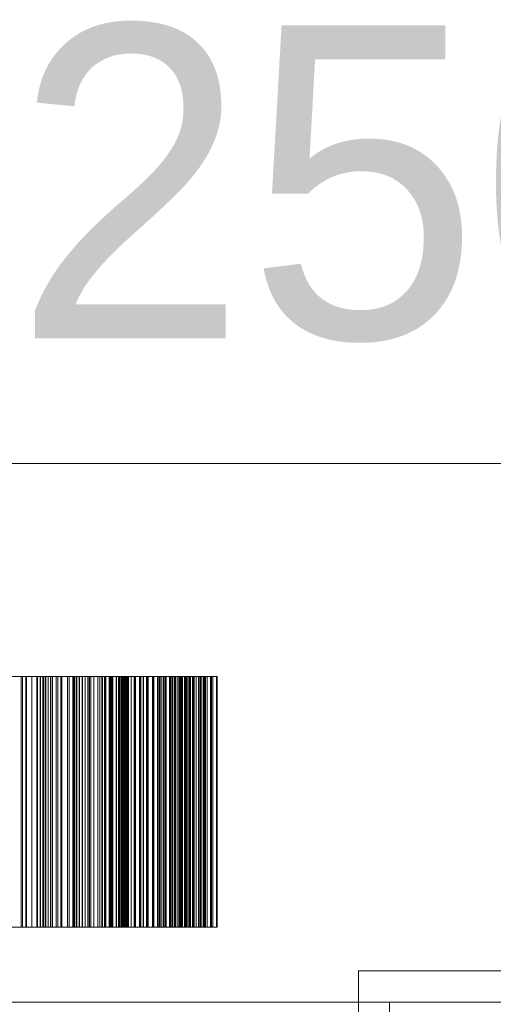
# Model space of a CAD drawing. Header units: millimetres. Extents: x -4395 to 65662, y -65530 to 6847.
# Tile 747 of 1034: x 25505 to 25883, y -17512 to -16726. Entities that reach past the tile are written whole.
import ezdxf

# ---------------------------------------------------------------- set-up
doc = ezdxf.new("R2010")
doc.units = ezdxf.units.MM
doc.layers.add('COTAS_P', color=1, linetype='Continuous', lineweight=0)
doc.layers.add('superior_briquetadora', color=7, linetype='Continuous', lineweight=0)
doc.dimstyles.new('R19_100', dxfattribs={"dimtxt": 250, "dimasz": 150, "dimexe": 150, "dimexo": 80, "dimgap": 100, "dimtad": 1, "dimtih": 1, "dimtoh": 1, "dimdsep": 46, "dimcen": 0.09, "dimadec": 0, "dimazin": 0, "dimtfac": 1, "dimtdec": 4, "dimtofl": 0, "dimtmove": 0, "dimatfit": 3, "dimfxl": 1, "dimtolj": 1, "dimtzin": 0, "dimarcsym": 0})

# ---------------------------------------------------------------- blocks, each defined once
blk = doc.blocks.new('DIM_R33_31')
at = {"layer": 'COTAS_P'}
for p, q in [((24250.07, -17080), (24400.07, -17035)), ((26750.07, -17080), (26600.07, -17035)), ((24250.07, -17980), (24250.07, -17080)), ((24250.07, -17080), (26750.07, -17080)), ((24250.07, -17080), (24400.07, -17125)), ((26750.07, -17080), (26600.07, -17125)), ((26750.07, -17980), (26750.07, -17080))]:
    blk.add_line(p, q, dxfattribs=at)
blk.add_text('2500 P', height=250, dxfattribs=at).set_placement((25500.07, -16980))

msp = doc.modelspace()

# ---------------------------------------------------------------- linework, layer by layer
at = {"layer": 'superior_briquetadora'}
for p, q in [((25492.997, -17250), (25506.87, -17250)), ((25509.525, -17250), (25495.416, -17250)), ((25501.589, -17250), (25505.661, -17250)), ((25505.661, -17250), (25505.661, -17450)), ((25505.661, -17250), (25509.893, -17250)), ((25506.87, -17250), (25521.078, -17250)), ((25506.87, -17450), (25506.87, -17250)), ((25523.697, -17250), (25509.525, -17250)), ((25509.525, -17450), (25509.525, -17250)), ((25509.893, -17250), (25509.893, -17450)), ((25509.893, -17250), (25514.27, -17250)), ((25514.27, -17250), (25514.27, -17450)), ((25514.27, -17250), (25518.779, -17250)), ((25518.357, -17250), (25518.357, -17450)), ((25520.813, -17250), (25518.357, -17250)), ((25518.357, -17250), (25525.322, -17250)), ((25518.779, -17250), (25518.779, -17450)), ((25518.779, -17250), (25523.412, -17250)), ((25520.813, -17250), (25520.813, -17450)), ((25523.091, -17250), (25520.813, -17250)), ((25521.078, -17250), (25535.077, -17250)), ((25521.078, -17450), (25521.078, -17250)), ((25523.091, -17250), (25523.091, -17450)), ((25525.21, -17250), (25523.091, -17250)), ((25523.412, -17250), (25523.412, -17450)), ((25523.412, -17250), (25530.719, -17250)), ((25537.388, -17250), (25523.697, -17250)), ((25523.697, -17450), (25523.697, -17250)), ((25525.21, -17250), (25525.21, -17450)), ((25527.183, -17250), (25525.21, -17250)), ((25525.322, -17250), (25525.322, -17450)), ((25525.322, -17250), (25529.472, -17250)), ((25527.183, -17250), (25527.183, -17450)), ((25529.018, -17250), (25527.183, -17250)), ((25529.018, -17250), (25529.018, -17450)), ((25530.719, -17250), (25529.018, -17250)), ((25529.472, -17250), (25529.472, -17450)), ((25529.472, -17250), (25533.788, -17250)), ((25530.719, -17250), (25530.719, -17450)), ((25533.788, -17250), (25533.788, -17450)), ((25533.788, -17250), (25538.25, -17250)), ((25535.077, -17250), (25548.328, -17250)), ((25535.077, -17450), (25535.077, -17250)), ((25550.071, -17250), (25537.388, -17250)), ((25537.388, -17450), (25537.388, -17250)), ((25538.25, -17250), (25538.25, -17450)), ((25538.25, -17250), (25542.841, -17250)), ((25542.841, -17250), (25542.841, -17450)), ((25542.841, -17250), (25547.553, -17250)), ((25544.045, -17250), (25544.045, -17450)), ((25546.895, -17250), (25544.045, -17250)), ((25544.045, -17250), (25550.293, -17250)), ((25546.895, -17250), (25546.895, -17450)), ((25549.585, -17250), (25546.895, -17250)), ((25547.553, -17250), (25547.553, -17450)), ((25547.553, -17250), (25552.377, -17250)), ((25548.328, -17250), (25560.322, -17250)), ((25548.328, -17450), (25548.328, -17250)), ((25549.585, -17250), (25549.585, -17450)), ((25552.132, -17250), (25549.585, -17250)), ((25561.26, -17250), (25550.071, -17250)), ((25550.071, -17450), (25550.071, -17250)), ((25550.293, -17250), (25550.293, -17450)), ((25550.293, -17250), (25554.664, -17250)), ((25552.132, -17250), (25552.132, -17450)), ((25554.546, -17250), (25552.132, -17250)), ((25552.377, -17250), (25552.377, -17450)), ((25552.377, -17250), (25558.999, -17250)), ((25554.546, -17250), (25554.546, -17450)), ((25556.833, -17250), (25554.546, -17250)), ((25554.664, -17250), (25554.664, -17450)), ((25554.664, -17250), (25559.183, -17250)), ((25556.833, -17250), (25556.833, -17450)), ((25558.999, -17250), (25556.833, -17250)), ((25558.999, -17250), (25558.999, -17450)), ((25559.183, -17250), (25559.183, -17450)), ((25559.183, -17250), (25563.831, -17250)), ((25560.322, -17250), (25570.598, -17250)), ((25560.322, -17450), (25560.322, -17250)), ((25570.523, -17250), (25561.26, -17250)), ((25561.26, -17450), (25561.26, -17250)), ((25563.831, -17250), (25563.831, -17450)), ((25563.831, -17250), (25568.594, -17250)), ((25566.901, -17250), (25566.901, -17450)), ((25570.119, -17250), (25566.901, -17250)), ((25566.901, -17250), (25572.373, -17250)), ((25568.594, -17250), (25568.594, -17450)), ((25568.594, -17250), (25573.463, -17250)), ((25570.119, -17250), (25570.119, -17450)), ((25573.196, -17250), (25570.119, -17250)), ((25577.506, -17250), (25570.523, -17250)), ((25570.523, -17450), (25570.523, -17250)), ((25570.598, -17250), (25578.76, -17250)), ((25570.598, -17450), (25570.598, -17250)), ((25572.373, -17250), (25572.373, -17450)), ((25572.373, -17250), (25576.923, -17250)), ((25573.196, -17250), (25573.196, -17450)), ((25576.145, -17250), (25573.196, -17250)), ((25573.463, -17250), (25573.463, -17450)), ((25573.463, -17250), (25578.43, -17250)), ((25576.145, -17250), (25576.145, -17450)), ((25578.976, -17250), (25576.145, -17250)), ((25576.923, -17250), (25576.923, -17450)), ((25576.923, -17250), (25581.601, -17250)), ((25581.94, -17250), (25577.506, -17250)), ((25577.506, -17450), (25577.506, -17250)), ((25578.43, -17250), (25578.43, -17450)), ((25578.43, -17250), (25584.304, -17250)), ((25578.76, -17250), (25584.496, -17250)), ((25578.76, -17450), (25578.76, -17250)), ((25578.976, -17250), (25578.976, -17450)), ((25581.694, -17250), (25578.976, -17250)), ((25581.601, -17250), (25581.601, -17450)), ((25581.601, -17250), (25586.39, -17250)), ((25581.694, -17250), (25581.694, -17450)), ((25584.304, -17250), (25581.694, -17250)), ((25583.435, -17250), (25581.94, -17250)), ((25581.94, -17450), (25581.94, -17250)), ((25584.78, -17250), (25583.435, -17250)), ((25583.435, -17450), (25583.435, -17250)), ((25584.304, -17250), (25584.304, -17450)), ((25584.496, -17250), (25587.585, -17250)), ((25584.496, -17450), (25584.496, -17250)), ((25585.974, -17250), (25584.78, -17250)), ((25584.78, -17450), (25584.78, -17250)), ((25587.016, -17250), (25585.974, -17250)), ((25585.974, -17450), (25585.974, -17250)), ((25586.39, -17250), (25586.39, -17450)), ((25586.39, -17250), (25591.278, -17250)), ((25586.707, -17250), (25586.707, -17450)), ((25590.261, -17250), (25586.707, -17250)), ((25586.707, -17250), (25591.35, -17250)), ((25587.905, -17250), (25587.016, -17250)), ((25587.016, -17450), (25587.016, -17250)), ((25587.585, -17250), (25588.38, -17250)), ((25587.585, -17450), (25587.585, -17250)), ((25588.642, -17250), (25587.905, -17250)), ((25587.905, -17450), (25587.905, -17250)), ((25588.38, -17250), (25589.023, -17250)), ((25588.38, -17450), (25588.38, -17250)), ((25589.227, -17250), (25588.642, -17250)), ((25588.642, -17450), (25588.642, -17250)), ((25589.023, -17250), (25589.512, -17250)), ((25589.023, -17450), (25589.023, -17250)), ((25589.658, -17250), (25589.227, -17250)), ((25589.227, -17450), (25589.227, -17250)), ((25589.512, -17250), (25589.848, -17250)), ((25589.512, -17450), (25589.512, -17250)), ((25589.936, -17250), (25589.658, -17250)), ((25589.658, -17450), (25589.658, -17250)), ((25589.848, -17250), (25590.031, -17250)), ((25589.848, -17450), (25589.848, -17250)), ((25590.06, -17250), (25589.936, -17250)), ((25589.936, -17450), (25589.936, -17250)), ((25590.031, -17250), (25590.06, -17250)), ((25590.031, -17450), (25590.031, -17250)), ((25590.06, -17450), (25590.06, -17250)), ((25590.261, -17250), (25590.261, -17450)), ((25593.694, -17250), (25590.261, -17250)), ((25591.278, -17250), (25591.278, -17450)), ((25591.278, -17250), (25596.258, -17250)), ((25591.35, -17250), (25591.35, -17450)), ((25591.35, -17250), (25596.034, -17250)), ((25593.694, -17250), (25593.694, -17450)), ((25597.017, -17250), (25593.694, -17250)), ((25596.034, -17250), (25596.034, -17450)), ((25596.034, -17250), (25600.826, -17250)), ((25596.258, -17250), (25596.258, -17450)), ((25596.258, -17250), (25601.32, -17250)), ((25597.017, -17250), (25597.017, -17450)), ((25600.239, -17250), (25597.017, -17250)), ((25600.239, -17250), (25600.239, -17450)), ((25603.362, -17250), (25600.239, -17250)), ((25600.826, -17250), (25600.826, -17450)), ((25600.826, -17250), (25605.71, -17250)), ((25601.32, -17250), (25601.32, -17450)), ((25601.32, -17250), (25606.39, -17250)), ((25603.27, -17250), (25603.27, -17450)), ((25607.127, -17250), (25603.27, -17250)), ((25603.27, -17250), (25607.039, -17250)), ((25603.362, -17250), (25603.362, -17450)), ((25606.39, -17250), (25603.362, -17250)), ((25605.71, -17250), (25605.71, -17450)), ((25605.71, -17250), (25610.677, -17250)), ((25606.39, -17250), (25606.39, -17450)), ((25607.039, -17250), (25607.039, -17450)), ((25607.039, -17250), (25611.813, -17250)), ((25607.127, -17250), (25607.127, -17450)), ((25610.883, -17250), (25607.127, -17250)), ((25610.677, -17250), (25610.677, -17450)), ((25610.677, -17250), (25615.719, -17250)), ((25610.883, -17250), (25610.883, -17450)), ((25614.549, -17250), (25610.883, -17250)), ((25611.813, -17250), (25611.813, -17450)), ((25611.813, -17250), (25616.673, -17250)), ((25614.549, -17250), (25614.549, -17450)), ((25618.129, -17250), (25614.549, -17250)), ((25615.719, -17250), (25615.719, -17450)), ((25615.719, -17250), (25620.828, -17250)), ((25616.432, -17250), (25616.432, -17450)), ((25620.554, -17250), (25616.432, -17250)), ((25616.432, -17250), (25619.291, -17250)), ((25616.673, -17250), (25616.673, -17450)), ((25616.673, -17250), (25621.606, -17250)), ((25618.129, -17250), (25618.129, -17450)), ((25621.627, -17250), (25618.129, -17250)), ((25619.291, -17250), (25619.291, -17450)), ((25619.291, -17250), (25624.108, -17250)), ((25620.554, -17250), (25620.554, -17450)), ((25624.597, -17250), (25620.554, -17250)), ((25620.828, -17250), (25620.828, -17450)), ((25620.828, -17250), (25625.045, -17250)), ((25621.606, -17250), (25621.606, -17450)), ((25621.606, -17250), (25626.603, -17250)), ((25621.627, -17250), (25621.627, -17450)), ((25625.045, -17250), (25621.627, -17250)), ((25624.108, -17250), (25624.108, -17450)), ((25624.108, -17250), (25628.989, -17250)), ((25624.597, -17250), (25624.597, -17450)), ((25628.57, -17250), (25624.597, -17250)), ((25625.045, -17250), (25625.045, -17450)), ((25626.065, -17250), (25626.065, -17450)), ((25630.412, -17250), (25626.065, -17250)), ((25626.065, -17250), (25627.987, -17250)), ((25626.603, -17250), (25626.603, -17450)), ((25626.603, -17250), (25631.658, -17250)), ((25627.987, -17250), (25627.987, -17450)), ((25627.987, -17250), (25632.802, -17250)), ((25628.57, -17250), (25628.57, -17450)), ((25632.475, -17250), (25628.57, -17250)), ((25628.989, -17250), (25628.989, -17450)), ((25628.989, -17250), (25633.923, -17250)), ((25630.412, -17250), (25630.412, -17450)), ((25634.705, -17250), (25630.412, -17250)), ((25631.658, -17250), (25631.658, -17450)), ((25631.658, -17250), (25636.766, -17250)), ((25632.078, -17250), (25632.078, -17450)), ((25636.608, -17250), (25632.078, -17250)), ((25632.078, -17250), (25633.043, -17250)), ((25632.475, -17250), (25632.475, -17450)), ((25636.313, -17250), (25632.475, -17250)), ((25632.802, -17250), (25632.802, -17450)), ((25632.802, -17250), (25637.656, -17250)), ((25633.043, -17250), (25633.043, -17450)), ((25633.043, -17250), (25637.809, -17250)), ((25633.923, -17250), (25633.923, -17450)), ((25633.923, -17250), (25638.903, -17250)), ((25634.411, -17250), (25634.411, -17450)), ((25639.082, -17250), (25634.411, -17250)), ((25634.705, -17250), (25634.705, -17450)), ((25638.946, -17250), (25634.705, -17250)), ((25636.313, -17250), (25636.313, -17450)), ((25640.088, -17250), (25636.313, -17250)), ((25636.608, -17250), (25636.608, -17450)), ((25641.108, -17250), (25636.608, -17250)), ((25636.766, -17250), (25636.766, -17450)), ((25636.766, -17250), (25640.088, -17250)), ((25637.656, -17250), (25637.656, -17450)), ((25637.656, -17250), (25642.543, -17250)), ((25637.809, -17250), (25637.809, -17450)), ((25637.809, -17250), (25642.591, -17250)), ((25638.903, -17250), (25638.903, -17450)), ((25638.903, -17250), (25643.923, -17250)), ((25638.946, -17250), (25638.946, -17450)), ((25643.137, -17250), (25638.946, -17250)), ((25639.082, -17250), (25639.082, -17450)), ((25643.745, -17250), (25639.082, -17250)), ((25640.088, -17250), (25640.088, -17450)), ((25641.108, -17250), (25641.108, -17450)), ((25645.576, -17250), (25641.108, -17250)), ((25642.543, -17250), (25642.543, -17450)), ((25642.543, -17250), (25647.457, -17250)), ((25642.591, -17250), (25642.591, -17450)), ((25642.591, -17250), (25647.384, -17250)), ((25643.137, -17250), (25643.137, -17450)), ((25647.28, -17250), (25643.137, -17250)), ((25643.745, -17250), (25643.745, -17450)), ((25648.398, -17250), (25643.745, -17250)), ((25643.923, -17250), (25643.923, -17450)), ((25643.923, -17250), (25648.979, -17250)), ((25645.576, -17250), (25645.576, -17450)), ((25650.015, -17250), (25645.576, -17250)), ((25647.28, -17250), (25647.28, -17450)), ((25651.375, -17250), (25647.28, -17250)), ((25647.384, -17250), (25647.384, -17450)), ((25647.384, -17250), (25652.185, -17250)), ((25647.457, -17250), (25647.457, -17450)), ((25647.457, -17250), (25652.394, -17250)), ((25648.398, -17250), (25648.398, -17450)), ((25653.04, -17250), (25648.398, -17250)), ((25648.979, -17250), (25648.979, -17450)), ((25648.979, -17250), (25651.375, -17250)), ((25650.015, -17250), (25650.015, -17450)), ((25654.422, -17250), (25650.015, -17250)), ((25651.375, -17250), (25651.375, -17450)), ((25652.185, -17250), (25652.185, -17450)), ((25652.185, -17250), (25656.991, -17250)), ((25652.394, -17250), (25652.394, -17450)), ((25652.394, -17250), (25657.35, -17250)), ((25653.04, -17250), (25653.04, -17450)), ((25657.669, -17250), (25653.04, -17250)), ((25654.422, -17250), (25654.422, -17450)), ((25658.797, -17250), (25654.422, -17250)), ((25656.991, -17250), (25656.991, -17450)), ((25656.991, -17250), (25661.799, -17250)), ((25657.35, -17250), (25657.35, -17450)), ((25657.35, -17250), (25658.797, -17250)), ((25657.669, -17250), (25657.669, -17450)), ((25662.283, -17250), (25657.669, -17250)), ((25658.797, -17250), (25658.797, -17450)), ((25661.799, -17250), (25661.799, -17450)), ((25661.799, -17250), (25662.283, -17250)), ((25662.283, -17250), (25662.283, -17450)), ((25492.997, -17450), (25506.87, -17450)), ((25509.525, -17450), (25495.416, -17450)), ((25501.589, -17450), (25505.661, -17450)), ((25505.661, -17450), (25509.893, -17450)), ((25506.87, -17450), (25521.078, -17450)), ((25523.697, -17450), (25509.525, -17450)), ((25509.893, -17450), (25514.27, -17450)), ((25514.27, -17450), (25518.779, -17450)), ((25520.813, -17450), (25518.357, -17450)), ((25518.357, -17450), (25525.322, -17450)), ((25518.779, -17450), (25523.412, -17450)), ((25523.091, -17450), (25520.813, -17450)), ((25521.078, -17450), (25535.077, -17450)), ((25525.21, -17450), (25523.091, -17450)), ((25523.412, -17450), (25530.719, -17450)), ((25537.388, -17450), (25523.697, -17450)), ((25527.183, -17450), (25525.21, -17450)), ((25525.322, -17450), (25529.472, -17450)), ((25529.018, -17450), (25527.183, -17450)), ((25530.719, -17450), (25529.018, -17450)), ((25529.472, -17450), (25533.788, -17450)), ((25533.788, -17450), (25538.25, -17450)), ((25535.077, -17450), (25548.328, -17450)), ((25550.071, -17450), (25537.388, -17450)), ((25538.25, -17450), (25542.841, -17450)), ((25542.841, -17450), (25547.553, -17450)), ((25546.895, -17450), (25544.045, -17450)), ((25544.045, -17450), (25550.293, -17450)), ((25549.585, -17450), (25546.895, -17450)), ((25547.553, -17450), (25552.377, -17450)), ((25548.328, -17450), (25560.322, -17450)), ((25552.132, -17450), (25549.585, -17450)), ((25561.26, -17450), (25550.071, -17450)), ((25550.293, -17450), (25554.664, -17450)), ((25554.546, -17450), (25552.132, -17450)), ((25552.377, -17450), (25558.999, -17450)), ((25556.833, -17450), (25554.546, -17450)), ((25554.664, -17450), (25559.183, -17450)), ((25558.999, -17450), (25556.833, -17450)), ((25559.183, -17450), (25563.831, -17450)), ((25560.322, -17450), (25570.598, -17450)), ((25570.523, -17450), (25561.26, -17450)), ((25563.831, -17450), (25568.594, -17450)), ((25570.119, -17450), (25566.901, -17450)), ((25566.901, -17450), (25572.373, -17450)), ((25568.594, -17450), (25573.463, -17450)), ((25573.196, -17450), (25570.119, -17450)), ((25577.506, -17450), (25570.523, -17450)), ((25570.598, -17450), (25578.76, -17450)), ((25572.373, -17450), (25576.923, -17450)), ((25576.145, -17450), (25573.196, -17450)), ((25573.463, -17450), (25578.43, -17450)), ((25578.976, -17450), (25576.145, -17450)), ((25576.923, -17450), (25581.601, -17450)), ((25581.94, -17450), (25577.506, -17450)), ((25578.43, -17450), (25584.304, -17450)), ((25578.76, -17450), (25584.496, -17450)), ((25581.694, -17450), (25578.976, -17450)), ((25581.601, -17450), (25586.39, -17450)), ((25584.304, -17450), (25581.694, -17450)), ((25583.435, -17450), (25581.94, -17450)), ((25584.78, -17450), (25583.435, -17450)), ((25584.496, -17450), (25587.585, -17450)), ((25585.974, -17450), (25584.78, -17450)), ((25587.016, -17450), (25585.974, -17450)), ((25586.39, -17450), (25591.278, -17450)), ((25590.261, -17450), (25586.707, -17450)), ((25586.707, -17450), (25591.35, -17450)), ((25587.905, -17450), (25587.016, -17450)), ((25587.585, -17450), (25588.38, -17450)), ((25588.642, -17450), (25587.905, -17450)), ((25588.38, -17450), (25589.023, -17450)), ((25589.227, -17450), (25588.642, -17450)), ((25589.023, -17450), (25589.512, -17450)), ((25589.658, -17450), (25589.227, -17450)), ((25589.512, -17450), (25589.848, -17450)), ((25589.936, -17450), (25589.658, -17450)), ((25589.848, -17450), (25590.031, -17450)), ((25590.06, -17450), (25589.936, -17450)), ((25590.031, -17450), (25590.06, -17450)), ((25593.694, -17450), (25590.261, -17450)), ((25591.278, -17450), (25596.258, -17450)), ((25591.35, -17450), (25596.034, -17450)), ((25597.017, -17450), (25593.694, -17450)), ((25596.034, -17450), (25600.826, -17450)), ((25596.258, -17450), (25601.32, -17450)), ((25600.239, -17450), (25597.017, -17450)), ((25603.362, -17450), (25600.239, -17450)), ((25600.826, -17450), (25605.71, -17450)), ((25601.32, -17450), (25606.39, -17450)), ((25607.127, -17450), (25603.27, -17450)), ((25603.27, -17450), (25607.039, -17450)), ((25606.39, -17450), (25603.362, -17450)), ((25605.71, -17450), (25610.677, -17450)), ((25607.039, -17450), (25611.813, -17450)), ((25610.883, -17450), (25607.127, -17450)), ((25610.677, -17450), (25615.719, -17450)), ((25614.549, -17450), (25610.883, -17450)), ((25611.813, -17450), (25616.673, -17450)), ((25618.129, -17450), (25614.549, -17450)), ((25615.719, -17450), (25620.828, -17450)), ((25620.554, -17450), (25616.432, -17450)), ((25616.432, -17450), (25619.291, -17450)), ((25616.673, -17450), (25621.606, -17450)), ((25621.627, -17450), (25618.129, -17450)), ((25619.291, -17450), (25624.108, -17450)), ((25624.597, -17450), (25620.554, -17450)), ((25620.828, -17450), (25625.045, -17450)), ((25621.606, -17450), (25626.603, -17450)), ((25625.045, -17450), (25621.627, -17450)), ((25624.108, -17450), (25628.989, -17450)), ((25628.57, -17450), (25624.597, -17450)), ((25630.412, -17450), (25626.065, -17450)), ((25626.065, -17450), (25627.987, -17450)), ((25626.603, -17450), (25631.658, -17450)), ((25627.987, -17450), (25632.802, -17450)), ((25632.475, -17450), (25628.57, -17450)), ((25628.989, -17450), (25633.923, -17450)), ((25634.705, -17450), (25630.412, -17450)), ((25631.658, -17450), (25636.766, -17450)), ((25636.608, -17450), (25632.078, -17450)), ((25632.078, -17450), (25633.043, -17450)), ((25636.313, -17450), (25632.475, -17450)), ((25632.802, -17450), (25637.656, -17450)), ((25633.043, -17450), (25637.809, -17450)), ((25633.923, -17450), (25638.903, -17450)), ((25639.082, -17450), (25634.411, -17450)), ((25638.946, -17450), (25634.705, -17450)), ((25640.088, -17450), (25636.313, -17450)), ((25641.108, -17450), (25636.608, -17450)), ((25636.766, -17450), (25640.088, -17450)), ((25637.656, -17450), (25642.543, -17450)), ((25637.809, -17450), (25642.591, -17450)), ((25638.903, -17450), (25643.923, -17450)), ((25643.137, -17450), (25638.946, -17450)), ((25643.745, -17450), (25639.082, -17450)), ((25645.576, -17450), (25641.108, -17450)), ((25642.543, -17450), (25647.457, -17450)), ((25642.591, -17450), (25647.384, -17450)), ((25647.28, -17450), (25643.137, -17450)), ((25648.398, -17450), (25643.745, -17450)), ((25643.923, -17450), (25648.979, -17450)), ((25650.015, -17450), (25645.576, -17450)), ((25651.375, -17450), (25647.28, -17450)), ((25647.384, -17450), (25652.185, -17450)), ((25647.457, -17450), (25652.394, -17450)), ((25653.04, -17450), (25648.398, -17450)), ((25648.979, -17450), (25651.375, -17450)), ((25654.422, -17450), (25650.015, -17450)), ((25652.185, -17450), (25656.991, -17450)), ((25652.394, -17450), (25657.35, -17450)), ((25657.669, -17450), (25653.04, -17450)), ((25658.797, -17450), (25654.422, -17450)), ((25656.991, -17450), (25661.799, -17450)), ((25657.35, -17450), (25658.797, -17450)), ((25662.283, -17450), (25657.669, -17450)), ((25661.799, -17450), (25662.283, -17450)), ((25775.067, -17685), (25775.067, -17485)), ((25775.067, -17485), (25975.067, -17485)), ((23750.067, -17510), (25950.067, -17510)), ((23900.067, -17510), (25800.067, -17510)), ((25800.067, -17660), (25800.067, -17510)), ((25800.067, -17510), (25950.067, -17510))]:
    msp.add_line(p, q, dxfattribs=at)

# ---------------------------------------------------------------- dimensions: what is measured, and where the dimension line sits
at = {"layer": 'COTAS_P'}
dim = msp.add_aligned_dim(p1=(24250.067, -17980), p2=(26750.067, -17980), distance=900, text='<> P', dimstyle='R19_100', dxfattribs=at)
dim.commit()
dim.dimension.update_dxf_attribs({"geometry": 'DIM_R33_31', "text_midpoint": (25500.067, -17080)})

doc.saveas('drawing.dxf')
